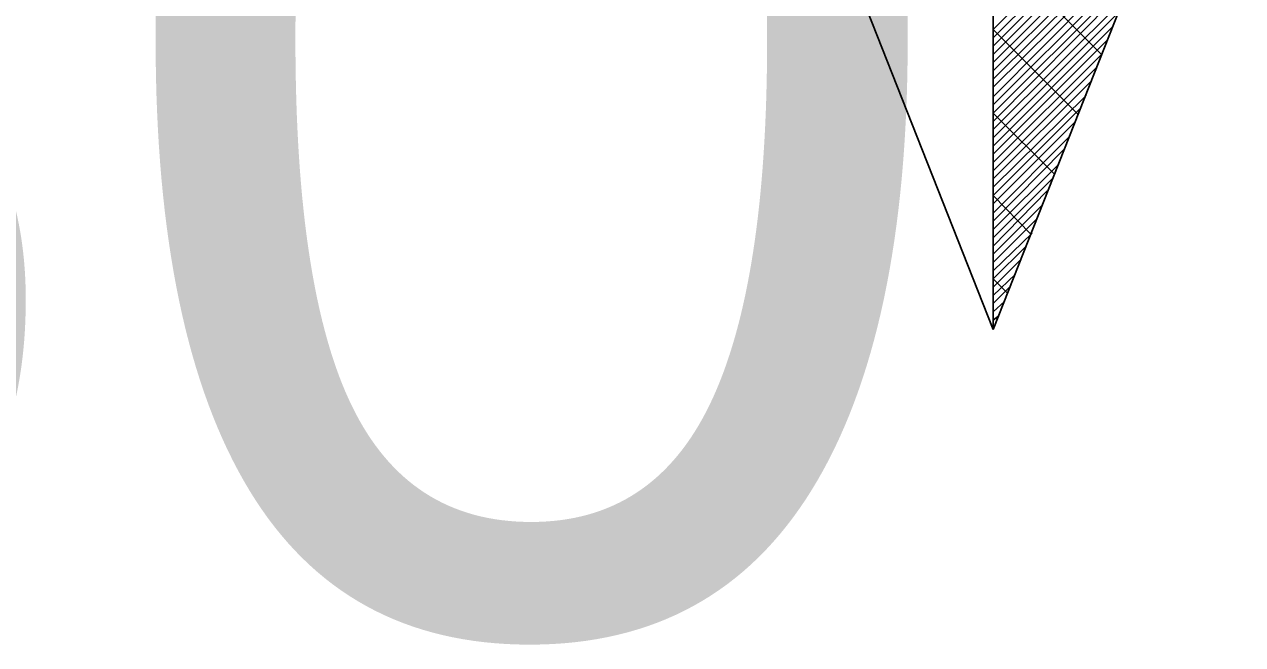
# Model space of a CAD drawing. Extents: x -729889 to -691139, y -995431 to -974354.
# Drawn here: x -726191.639 to -726189.568, y -978354.387 to -978353.332 of the extents above; entities that cross this region are included whole.
import ezdxf

# ---------------------------------------------------------------- set-up
doc = ezdxf.new("R2010")
doc.units = 0
for name, color, linetype in [('Atributy', 7, 'Continuous'), ('Svítidlo vestavné a přisazené venkovní', 7, 'Continuous'), ('Světelný bod se zemním svítidlem', 7, 'Continuous')]:
    doc.layers.add(name, color=color, linetype=linetype)

# ---------------------------------------------------------------- blocks, each defined once
blk = doc.blocks.new('Světlo')
at = {"layer": 'Světelný bod se zemním svítidlem'}
for p, q in [((0, 1.6939), (0, -1.3043)), ((0, 0), (0, -1.3043)), ((0, -1.3043), (0.3687, -0.3687)), ((0, -1.3043), (0.3687, -0.3687)), ((0, -0.8609), (0.2887, -0.5722)), ((0, -0.873), (0.28, -0.593)), ((0, -0.8852), (0.273, -0.6122)), ((0, -1.3043), (-0.2696, -0.6209)), ((0.2696, -0.6209), (0, -1.3043)), ((0, -0.8974), (0.2643, -0.633)), ((0, -0.9096), (0.2574, -0.6539)), ((0, -0.9217), (0.2487, -0.673)), ((0, -0.9339), (0.2417, -0.6939)), ((0, -0.9461), (0.233, -0.7148)), ((0, -0.96), (0.2243, -0.7339)), ((0.16, -0.8974), (0, -0.7374)), ((0, -0.9722), (0.2174, -0.7548)), ((0, -0.9843), (0.2087, -0.7757)), ((0, -0.9965), (0.2, -0.7948)), ((0, -1.0087), (0.193, -0.8157)), ((0, -1.0209), (0.1843, -0.8365)), ((0, -1.033), (0.1774, -0.8557)), ((0.1252, -0.9861), (0, -0.8609)), ((0, -1.0452), (0.1687, -0.8765)), ((0, -1.0574), (0.16, -0.8974)), ((0, -1.0696), (0.153, -0.9165)), ((0, -1.0817), (0.1443, -0.9374)), ((0, -1.0939), (0.1374, -0.9583)), ((0, -1.1061), (0.1287, -0.9774)), ((0.0904, -1.0748), (0, -0.9843)), ((0, -1.1183), (0.12, -0.9983)), ((0, -1.1322), (0.113, -1.0191)), ((0, -1.1443), (0.1043, -1.0383)), ((0, -1.1565), (0.0974, -1.0591)), ((0, -1.1687), (0.0887, -1.08)), ((0, -1.1809), (0.08, -1.0991)), ((0.0557, -1.1635), (0, -1.1061)), ((0, -1.193), (0.073, -1.12)), ((0, -1.2052), (0.0643, -1.1409)), ((0, -1.2174), (0.0574, -1.1617)), ((0, -1.2296), (0.0487, -1.1809)), ((0, -1.2417), (0.04, -1.2017)), ((0, -1.2539), (0.033, -1.2226)), ((0.0209, -1.2504), (0, -1.2296)), ((0, -1.2661), (0.0243, -1.2417)), ((0, -1.2783), (0.0174, -1.2626)), ((0, -1.2904), (0.0087, -1.2835)), ((0, -1.3043), (0, -1.3026))]:
    blk.add_line(p, q, dxfattribs=at)

msp = doc.modelspace()

# ---------------------------------------------------------------- block references
at = {"layer": 'Svítidlo vestavné a přisazené venkovní', "xscale": 1.150000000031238, "yscale": 1.150000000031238}
msp.add_blockref('Světlo', (-726189.9917, -978352.3508), dxfattribs=at)

# ---------------------------------------------------------------- texts
at = {"layer": 'Atributy'}
msp.add_text('D-1280', height=2, dxfattribs=at).set_placement((-726198.8042, -978354.3584))

doc.saveas('drawing.dxf')
